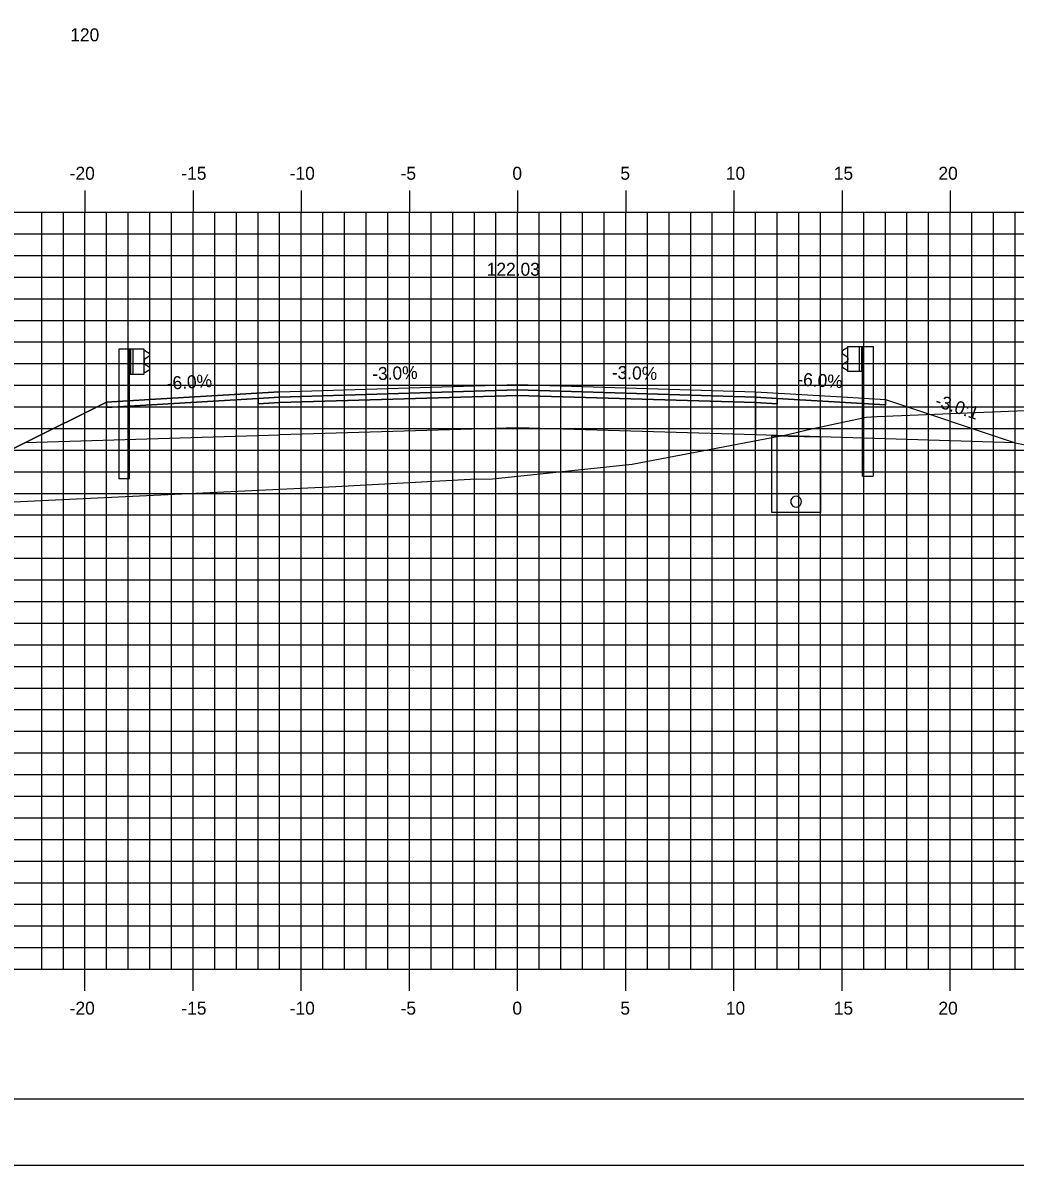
# Model space of a CAD drawing. Extents: x 850598 to 870284, y 366541 to 366651.
# Drawn here: x 857280.7 to 857326.6, y 366541.2 to 366594 of the extents above; entities that cross this region are included whole.
import ezdxf

# ---------------------------------------------------------------- set-up
doc = ezdxf.new("R2010")
doc.units = 0
for name, color, linetype in [('ANNOTATION', 7, 'Continuous'), ('BORDER', 7, 'Continuous'), ('D_Drainage_Underdrain', 7, 'Continuous'), ('D_Drainage_Underdrain_06in', 7, 'Continuous'), ('D_Guardrail_Beam_Lt', 7, 'Continuous'), ('D_Guardrail_Beam_Rt', 7, 'Continuous'), ('D_Roadway_Centerline', 7, 'Continuous'), ('D_Roadway_Centerline_Text', 7, 'Continuous'), ('D_Roadway_Edge_Shoulder', 7, 'Continuous'), ('D_Roadway_Edge_TW', 7, 'Continuous'), ('D_Roadway_Pavement', 7, 'Continuous'), ('D_Roadway_SlopeLines', 7, 'Continuous'), ('D_Roadway_SubGrade', 7, 'Continuous'), ('H_V ANNOTATION', 7, 'Continuous'), ('MAJOR', 7, 'Continuous'), ('MINOR', 7, 'Continuous'), ('PLOT BOUNDARY', 7, 'Continuous'), ('S_Roadway_Centerline', 7, 'Continuous')]:
    doc.layers.add(name, color=color, linetype=linetype)

msp = doc.modelspace()

# ---------------------------------------------------------------- linework, layer by layer
at = {"layer": 'BORDER'}
msp.add_line((857258.593, 366544.225), (857418.593, 366544.225), dxfattribs=at)
at = {"layer": 'D_Drainage_Underdrain'}
msp.add_lwpolyline([(857317.593, 366574.843), (857317.593, 366571.342), (857315.343, 366571.342), (857315.343, 366574.888)], close=True, dxfattribs=at)
at = {"layer": 'D_Drainage_Underdrain_06in'}
msp.add_lwpolyline([(857316.468, 366572.092), (857316.391, 366572.08), (857316.321, 366572.045), (857316.266, 366571.989), (857316.231, 366571.92), (857316.218, 366571.842), (857316.231, 366571.765), (857316.266, 366571.695), (857316.321, 366571.64), (857316.391, 366571.605), (857316.468, 366571.592), (857316.546, 366571.605), (857316.615, 366571.64), (857316.671, 366571.695), (857316.706, 366571.765), (857316.718, 366571.842), (857316.706, 366571.92), (857316.671, 366571.989), (857316.615, 366572.045), (857316.546, 366572.08)], close=True, dxfattribs=at)
at = {"layer": 'D_Guardrail_Beam_Lt'}
for p, q in [((857285.164, 366578.898), (857285.164, 366572.898)), ((857285.635, 366578.898), (857285.164, 366578.898)), ((857286.322, 366578.898), (857285.635, 366578.898)), ((857285.635, 366578.898), (857285.635, 366577.732)), ((857285.697, 366578.898), (857285.697, 366577.732)), ((857285.802, 366578.898), (857285.802, 366577.732)), ((857286.322, 366577.732), (857286.322, 366578.898)), ((857286.322, 366578.824), (857286.396, 366578.811)), ((857286.412, 366578.804), (857286.556, 366578.704)), ((857286.327, 366578.36), (857286.327, 366578.269)), ((857286.556, 366578.561), (857286.361, 366578.425)), ((857286.361, 366578.205), (857286.556, 366578.069)), ((857285.635, 366577.732), (857286.322, 366577.732)), ((857285.656, 366572.898), (857285.656, 366577.732)), ((857286.396, 366577.819), (857286.322, 366577.806)), ((857286.556, 366577.926), (857286.412, 366577.826)), ((857285.656, 366572.898), (857285.164, 366572.898))]:
    msp.add_line(p, q, dxfattribs=at)
for centre, major_axis, start_param, end_param in [((857286.389, 366578.77), (0.0417, 0), 0.959931, 1.396263), ((857286.506, 366578.633), (0.0877, 0), 5.323254, 7.243116), ((857286.406, 366578.36), (-0.0789, 0), 5.323254, 6.283185), ((857286.406, 366578.269), (-0.0789, 0), 6.283185, 7.243116), ((857286.389, 366577.86), (0.0417, 0), 4.886922, 5.323254), ((857286.506, 366577.997), (0.0877, 0), 5.323254, 7.243116)]:
    msp.add_ellipse(centre, major_axis=major_axis, ratio=0.995501, start_param=start_param, end_param=end_param, dxfattribs=at)
at = {"layer": 'D_Guardrail_Beam_Rt'}
for p, q in [((857318.774, 366578.924), (857318.631, 366578.824)), ((857318.864, 366578.944), (857318.791, 366578.931)), ((857318.864, 366579.018), (857319.552, 366579.018)), ((857318.864, 366577.852), (857318.864, 366579.018)), ((857319.385, 366579.018), (857319.385, 366577.852)), ((857319.489, 366579.018), (857319.489, 366577.852)), ((857319.552, 366579.018), (857320.022, 366579.018)), ((857319.552, 366579.018), (857319.552, 366577.852)), ((857320.022, 366579.018), (857320.022, 366573.018)), ((857318.631, 366578.681), (857318.826, 366578.545)), ((857318.826, 366578.325), (857318.631, 366578.189)), ((857318.86, 366578.48), (857318.86, 366578.389)), ((857318.631, 366578.046), (857318.774, 366577.946)), ((857318.791, 366577.939), (857318.864, 366577.926)), ((857319.552, 366577.852), (857318.864, 366577.852)), ((857319.531, 366573.018), (857319.531, 366577.852)), ((857319.531, 366573.018), (857320.022, 366573.018))]:
    msp.add_line(p, q, dxfattribs=at)
for centre, major_axis, start_param, end_param in [((857318.681, 366578.753), (-0.0877, 0), 5.323254, 7.243116), ((857318.798, 366578.89), (-0.0417, 0), 4.886922, 5.323254), ((857318.681, 366578.117), (-0.0877, 0), 5.323254, 7.243116), ((857318.781, 366578.48), (0.0789, 0), 0, 0.959931), ((857318.781, 366578.389), (0.0789, 0), 5.323254, 6.283185), ((857318.798, 366577.98), (-0.0417, 0), 0.959931, 1.396263)]:
    msp.add_ellipse(centre, major_axis=major_axis, ratio=0.995501, start_param=start_param, end_param=end_param, dxfattribs=at)
at = {"layer": 'D_Roadway_Centerline'}
msp.add_lwpolyline([(857263.593, 366565.945), (857280.849, 366574.573), (857284.593, 366576.445), (857286.593, 366576.565), (857292.593, 366576.925), (857303.593, 366577.255), (857314.593, 366576.925), (857318.593, 366576.685), (857320.593, 366576.565), (857326.593, 366574.565), (857383.024, 366563.222), (857403.012, 366559.205), (857403.593, 366559.088)], dxfattribs=at)
at = {"layer": 'D_Roadway_Edge_Shoulder'}
for points in [[(857292.593, 366576.925), (857286.593, 366576.565), (857286.593, 366576.565), (857284.593, 366576.445), (857284.593, 366576.195), (857291.593, 366576.615), (857292.593, 366576.675)], [(857314.593, 366576.925), (857318.593, 366576.685), (857318.593, 366576.685), (857320.593, 366576.565), (857320.593, 366576.315), (857315.593, 366576.615), (857314.593, 366576.675)]]:
    msp.add_lwpolyline(points, close=True, dxfattribs=at)
at = {"layer": 'D_Roadway_Edge_TW'}
msp.add_lwpolyline([(857292.593, 366576.675), (857292.593, 366576.925), (857303.593, 366577.255), (857314.593, 366576.925), (857314.593, 366576.675), (857303.593, 366577.005)], close=True, dxfattribs=at)
at = {"layer": 'D_Roadway_Pavement'}
for points in [[(857292.593, 366576.675), (857291.593, 366576.615), (857291.593, 366576.365), (857292.593, 366576.425)], [(857292.593, 366576.425), (857292.593, 366576.675), (857303.593, 366577.005), (857314.593, 366576.675), (857314.593, 366576.425), (857303.593, 366576.755)], [(857314.593, 366576.675), (857315.593, 366576.615), (857315.593, 366576.365), (857314.593, 366576.425)]]:
    msp.add_lwpolyline(points, close=True, dxfattribs=at)
at = {"layer": 'D_Roadway_SlopeLines'}
msp.add_lwpolyline([(857280.849, 366574.573), (857263.593, 366565.945)], dxfattribs=at)
at = {"layer": 'D_Roadway_SubGrade'}
for points in [[(857292.593, 366576.425), (857291.593, 366576.365), (857291.593, 366576.615), (857284.593, 366576.195), (857284.593, 366576.445), (857280.849, 366574.573), (857292.593, 366574.925)], [(857292.593, 366574.925), (857292.593, 366576.425), (857303.593, 366576.755), (857314.593, 366576.425), (857314.593, 366574.925), (857303.593, 366575.255)], [(857314.593, 366576.425), (857315.593, 366576.365), (857315.593, 366576.615), (857320.593, 366576.315), (857320.593, 366576.565), (857326.593, 366574.565), (857314.593, 366574.925)]]:
    msp.add_lwpolyline(points, close=True, dxfattribs=at)
msp.add_lwpolyline([(857284.593, 366576.445), (857280.849, 366574.573), (857284.593, 366576.445)], dxfattribs=at)
at = {"layer": 'MAJOR'}
for p, q in [((857283.593, 366586.227), (857283.593, 366585.225)), ((857283.593, 366586.227), (857283.593, 366585.225)), ((857288.593, 366586.227), (857288.593, 366585.225)), ((857288.593, 366586.227), (857288.593, 366585.225)), ((857293.593, 366586.227), (857293.593, 366585.225)), ((857293.593, 366586.227), (857293.593, 366585.225)), ((857298.593, 366586.227), (857298.593, 366585.225)), ((857298.593, 366586.227), (857298.593, 366585.225)), ((857303.593, 366586.227), (857303.593, 366585.225)), ((857303.593, 366586.227), (857303.593, 366585.225)), ((857308.593, 366586.227), (857308.593, 366585.225)), ((857308.593, 366586.227), (857308.593, 366585.225)), ((857313.593, 366586.227), (857313.593, 366585.225)), ((857313.593, 366586.227), (857313.593, 366585.225)), ((857318.593, 366586.227), (857318.593, 366585.225)), ((857318.593, 366586.227), (857318.593, 366585.225)), ((857323.593, 366586.227), (857323.593, 366585.225)), ((857323.593, 366586.227), (857323.593, 366585.225)), ((857263.593, 366585.225), (857403.593, 366585.225)), ((857263.593, 366585.225), (857403.593, 366585.225)), ((857263.593, 366585.225), (857403.593, 366585.225)), ((857263.593, 366585.225), (857403.593, 366585.225)), ((857283.593, 366550.225), (857283.593, 366585.225)), ((857283.593, 366550.225), (857283.593, 366585.225)), ((857288.593, 366550.225), (857288.593, 366585.225)), ((857288.593, 366550.225), (857288.593, 366585.225)), ((857293.593, 366550.225), (857293.593, 366585.225)), ((857293.593, 366550.225), (857293.593, 366585.225)), ((857298.593, 366550.225), (857298.593, 366585.225)), ((857298.593, 366550.225), (857298.593, 366585.225)), ((857303.593, 366550.225), (857303.593, 366585.225)), ((857303.593, 366550.225), (857303.593, 366585.225)), ((857308.593, 366550.225), (857308.593, 366585.225)), ((857308.593, 366550.225), (857308.593, 366585.225)), ((857313.593, 366550.225), (857313.593, 366585.225)), ((857313.593, 366550.225), (857313.593, 366585.225)), ((857318.593, 366550.225), (857318.593, 366585.225)), ((857318.593, 366550.225), (857318.593, 366585.225)), ((857323.593, 366550.225), (857323.593, 366585.225)), ((857323.593, 366550.225), (857323.593, 366585.225)), ((857263.593, 366580.225), (857403.593, 366580.225)), ((857263.593, 366580.225), (857403.593, 366580.225)), ((857263.593, 366575.225), (857403.593, 366575.225)), ((857263.593, 366575.225), (857403.593, 366575.225)), ((857263.593, 366570.225), (857403.593, 366570.225)), ((857263.593, 366570.225), (857403.593, 366570.225)), ((857263.593, 366565.225), (857403.593, 366565.225)), ((857263.593, 366565.225), (857403.593, 366565.225)), ((857263.593, 366560.225), (857403.593, 366560.225)), ((857263.593, 366560.225), (857403.593, 366560.225)), ((857263.593, 366555.225), (857403.593, 366555.225)), ((857263.593, 366555.225), (857403.593, 366555.225)), ((857263.593, 366550.225), (857403.593, 366550.225)), ((857263.593, 366550.225), (857403.593, 366550.225)), ((857263.593, 366550.225), (857403.593, 366550.225)), ((857263.593, 366550.225), (857403.593, 366550.225)), ((857283.593, 366549.223), (857283.593, 366550.225)), ((857283.593, 366549.223), (857283.593, 366550.225)), ((857288.593, 366549.223), (857288.593, 366550.225)), ((857288.593, 366549.223), (857288.593, 366550.225)), ((857293.593, 366549.223), (857293.593, 366550.225)), ((857293.593, 366549.223), (857293.593, 366550.225)), ((857298.593, 366549.223), (857298.593, 366550.225)), ((857298.593, 366549.223), (857298.593, 366550.225)), ((857303.593, 366549.223), (857303.593, 366550.225)), ((857303.593, 366549.223), (857303.593, 366550.225)), ((857308.593, 366549.223), (857308.593, 366550.225)), ((857308.593, 366549.223), (857308.593, 366550.225)), ((857313.593, 366549.223), (857313.593, 366550.225)), ((857313.593, 366549.223), (857313.593, 366550.225)), ((857318.593, 366549.223), (857318.593, 366550.225)), ((857318.593, 366549.223), (857318.593, 366550.225)), ((857323.593, 366549.223), (857323.593, 366550.225)), ((857323.593, 366549.223), (857323.593, 366550.225))]:
    msp.add_line(p, q, dxfattribs=at)
at = {"layer": 'MINOR'}
for p, q in [((857281.593, 366550.225), (857281.593, 366585.225)), ((857281.593, 366550.225), (857281.593, 366585.225)), ((857282.593, 366550.225), (857282.593, 366585.225)), ((857282.593, 366550.225), (857282.593, 366585.225)), ((857284.593, 366550.225), (857284.593, 366585.225)), ((857284.593, 366550.225), (857284.593, 366585.225)), ((857285.593, 366550.225), (857285.593, 366585.225)), ((857285.593, 366550.225), (857285.593, 366585.225)), ((857286.593, 366550.225), (857286.593, 366585.225)), ((857286.593, 366550.225), (857286.593, 366585.225)), ((857287.593, 366550.225), (857287.593, 366585.225)), ((857287.593, 366550.225), (857287.593, 366585.225)), ((857289.593, 366550.225), (857289.593, 366585.225)), ((857289.593, 366550.225), (857289.593, 366585.225)), ((857290.593, 366550.225), (857290.593, 366585.225)), ((857290.593, 366550.225), (857290.593, 366585.225)), ((857291.593, 366550.225), (857291.593, 366585.225)), ((857291.593, 366550.225), (857291.593, 366585.225)), ((857292.593, 366550.225), (857292.593, 366585.225)), ((857292.593, 366550.225), (857292.593, 366585.225)), ((857294.593, 366550.225), (857294.593, 366585.225)), ((857294.593, 366550.225), (857294.593, 366585.225)), ((857295.593, 366550.225), (857295.593, 366585.225)), ((857295.593, 366550.225), (857295.593, 366585.225)), ((857296.593, 366550.225), (857296.593, 366585.225)), ((857296.593, 366550.225), (857296.593, 366585.225)), ((857297.593, 366550.225), (857297.593, 366585.225)), ((857297.593, 366550.225), (857297.593, 366585.225)), ((857299.593, 366550.225), (857299.593, 366585.225)), ((857299.593, 366550.225), (857299.593, 366585.225)), ((857300.593, 366550.225), (857300.593, 366585.225)), ((857300.593, 366550.225), (857300.593, 366585.225)), ((857301.593, 366550.225), (857301.593, 366585.225)), ((857301.593, 366550.225), (857301.593, 366585.225)), ((857302.593, 366550.225), (857302.593, 366585.225)), ((857302.593, 366550.225), (857302.593, 366585.225)), ((857304.593, 366550.225), (857304.593, 366585.225)), ((857304.593, 366550.225), (857304.593, 366585.225)), ((857305.593, 366550.225), (857305.593, 366585.225)), ((857305.593, 366550.225), (857305.593, 366585.225)), ((857306.593, 366550.225), (857306.593, 366585.225)), ((857306.593, 366550.225), (857306.593, 366585.225)), ((857307.593, 366550.225), (857307.593, 366585.225)), ((857307.593, 366550.225), (857307.593, 366585.225)), ((857309.593, 366550.225), (857309.593, 366585.225)), ((857309.593, 366550.225), (857309.593, 366585.225)), ((857310.593, 366550.225), (857310.593, 366585.225)), ((857310.593, 366550.225), (857310.593, 366585.225)), ((857311.593, 366550.225), (857311.593, 366585.225)), ((857311.593, 366550.225), (857311.593, 366585.225)), ((857312.593, 366550.225), (857312.593, 366585.225)), ((857312.593, 366550.225), (857312.593, 366585.225)), ((857314.593, 366550.225), (857314.593, 366585.225)), ((857314.593, 366550.225), (857314.593, 366585.225)), ((857315.593, 366550.225), (857315.593, 366585.225)), ((857315.593, 366550.225), (857315.593, 366585.225)), ((857316.593, 366550.225), (857316.593, 366585.225)), ((857316.593, 366550.225), (857316.593, 366585.225)), ((857317.593, 366550.225), (857317.593, 366585.225)), ((857317.593, 366550.225), (857317.593, 366585.225)), ((857319.593, 366550.225), (857319.593, 366585.225)), ((857319.593, 366550.225), (857319.593, 366585.225)), ((857320.593, 366550.225), (857320.593, 366585.225)), ((857320.593, 366550.225), (857320.593, 366585.225)), ((857321.593, 366550.225), (857321.593, 366585.225)), ((857321.593, 366550.225), (857321.593, 366585.225)), ((857322.593, 366550.225), (857322.593, 366585.225)), ((857322.593, 366550.225), (857322.593, 366585.225)), ((857324.593, 366550.225), (857324.593, 366585.225)), ((857324.593, 366550.225), (857324.593, 366585.225)), ((857325.593, 366550.225), (857325.593, 366585.225)), ((857325.593, 366550.225), (857325.593, 366585.225)), ((857326.593, 366550.225), (857326.593, 366585.225)), ((857326.593, 366550.225), (857326.593, 366585.225)), ((857263.593, 366584.225), (857403.593, 366584.225)), ((857263.593, 366584.225), (857403.593, 366584.225)), ((857263.593, 366583.225), (857403.593, 366583.225)), ((857263.593, 366583.225), (857403.593, 366583.225)), ((857263.593, 366582.225), (857403.593, 366582.225)), ((857263.593, 366582.225), (857403.593, 366582.225)), ((857263.593, 366581.225), (857403.593, 366581.225)), ((857263.593, 366581.225), (857403.593, 366581.225)), ((857263.593, 366579.225), (857403.593, 366579.225)), ((857263.593, 366579.225), (857403.593, 366579.225)), ((857263.593, 366578.225), (857403.593, 366578.225)), ((857263.593, 366578.225), (857403.593, 366578.225)), ((857263.593, 366577.225), (857403.593, 366577.225)), ((857263.593, 366577.225), (857403.593, 366577.225)), ((857263.593, 366576.225), (857403.593, 366576.225)), ((857263.593, 366576.225), (857403.593, 366576.225)), ((857263.593, 366574.225), (857403.593, 366574.225)), ((857263.593, 366574.225), (857403.593, 366574.225)), ((857263.593, 366573.225), (857403.593, 366573.225)), ((857263.593, 366573.225), (857403.593, 366573.225)), ((857263.593, 366572.225), (857403.593, 366572.225)), ((857263.593, 366572.225), (857403.593, 366572.225)), ((857263.593, 366571.225), (857403.593, 366571.225)), ((857263.593, 366571.225), (857403.593, 366571.225)), ((857263.593, 366569.225), (857403.593, 366569.225)), ((857263.593, 366569.225), (857403.593, 366569.225)), ((857263.593, 366568.225), (857403.593, 366568.225)), ((857263.593, 366568.225), (857403.593, 366568.225)), ((857263.593, 366567.225), (857403.593, 366567.225)), ((857263.593, 366567.225), (857403.593, 366567.225)), ((857263.593, 366566.225), (857403.593, 366566.225)), ((857263.593, 366566.225), (857403.593, 366566.225)), ((857263.593, 366564.225), (857403.593, 366564.225)), ((857263.593, 366564.225), (857403.593, 366564.225)), ((857263.593, 366563.225), (857403.593, 366563.225)), ((857263.593, 366563.225), (857403.593, 366563.225)), ((857263.593, 366562.225), (857403.593, 366562.225)), ((857263.593, 366562.225), (857403.593, 366562.225)), ((857263.593, 366561.225), (857403.593, 366561.225)), ((857263.593, 366561.225), (857403.593, 366561.225)), ((857263.593, 366559.225), (857403.593, 366559.225)), ((857263.593, 366559.225), (857403.593, 366559.225)), ((857263.593, 366558.225), (857403.593, 366558.225)), ((857263.593, 366558.225), (857403.593, 366558.225)), ((857263.593, 366557.225), (857403.593, 366557.225)), ((857263.593, 366557.225), (857403.593, 366557.225)), ((857263.593, 366556.225), (857403.593, 366556.225)), ((857263.593, 366556.225), (857403.593, 366556.225)), ((857263.593, 366554.225), (857403.593, 366554.225)), ((857263.593, 366554.225), (857403.593, 366554.225)), ((857263.593, 366553.225), (857403.593, 366553.225)), ((857263.593, 366553.225), (857403.593, 366553.225)), ((857263.593, 366552.225), (857403.593, 366552.225)), ((857263.593, 366552.225), (857403.593, 366552.225)), ((857263.593, 366551.225), (857403.593, 366551.225)), ((857263.593, 366551.225), (857403.593, 366551.225))]:
    msp.add_line(p, q, dxfattribs=at)
at = {"layer": 'PLOT BOUNDARY'}
msp.add_lwpolyline([(857250.5, 366541.166), (857420.5, 366541.166), (857420.5, 366651.166), (857250.5, 366651.166)], close=True, dxfattribs=at)
at = {"layer": 'S_Roadway_Centerline'}
msp.add_lwpolyline([(857263.593, 366565.511), (857273.716, 366569.795), (857278.648, 366571.753), (857295.185, 366572.544), (857301.688, 366572.898), (857302.273, 366572.885), (857308.895, 366573.569), (857316.083, 366574.948), (857316.983, 366575.166), (857317.26, 366575.224), (857319.7, 366575.748), (857320.194, 366575.779), (857333.141, 366576.31)], dxfattribs=at)

# ---------------------------------------------------------------- texts
at = {"layer": 'ANNOTATION'}
for s, rotation, p in [('-6.0%', 3.4336, (857287.39, 366577.015)), ('-3.0%', 1.7184, (857296.881, 366577.454)), ('-3.0%', 358.2816, (857307.941, 366577.525)), ('-6.0%', 356.5664, (857316.51, 366577.212)), ('-3.0:1', 341.5651, (857322.847, 366576.268))]:
    msp.add_text(s, height=0.6, rotation=rotation, dxfattribs=at).set_placement(p)
at = {"layer": 'D_Roadway_Centerline'}
for s, p in [('C', (857303.588, 366577.255)), ('C', (857303.588, 366577.255)), ('L', (857303.593, 366577.248)), ('L', (857303.593, 366577.248))]:
    msp.add_text(s, height=0.0146, dxfattribs=at).set_placement(p)
at = {"layer": 'D_Roadway_Centerline_Text'}
msp.add_text('122.03', height=0.6, dxfattribs=at).set_placement((857302.167, 366582.287))
at = {"layer": 'H_V ANNOTATION'}
for s, p in [('120', (857282.914, 366593.125)), ('-20', (857282.887, 366586.725)), ('-15', (857288.05, 366586.725)), ('-10', (857293.058, 366586.725)), ('-5', (857298.184, 366586.725)), ('0', (857303.352, 366586.725)), ('5', (857308.344, 366586.725)), ('10', (857313.219, 366586.725)), ('15', (857318.211, 366586.725)), ('20', (857323.047, 366586.725)), ('-20', (857282.887, 366548.125)), ('-15', (857288.05, 366548.125)), ('-10', (857293.058, 366548.125)), ('-5', (857298.184, 366548.125)), ('0', (857303.352, 366548.125)), ('5', (857308.344, 366548.125)), ('10', (857313.219, 366548.125)), ('15', (857318.211, 366548.125)), ('20', (857323.047, 366548.125))]:
    msp.add_text(s, height=0.6, dxfattribs=at).set_placement(p)

doc.saveas('drawing.dxf')
